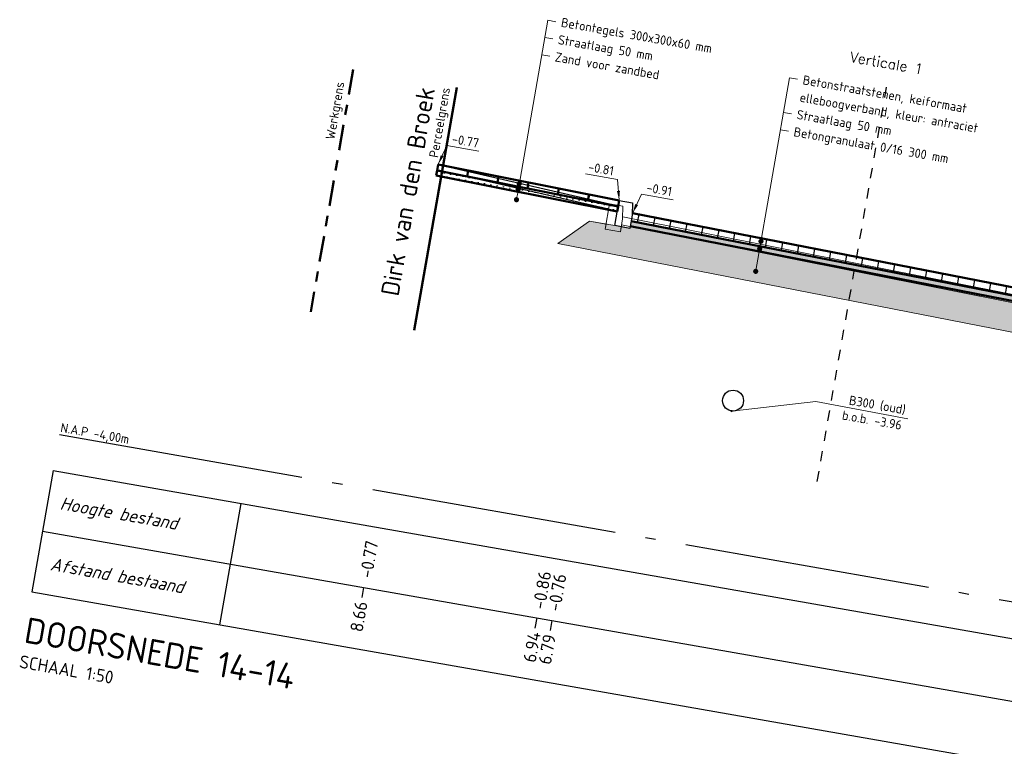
# Model space of a CAD drawing. Header units: metres. Extents: x 2514 to 227642, y 1683 to 852646.
# Tile 370 of 462: x 114330.31 to 114339.91, y 425988.49 to 425995.57. Entities that reach past the tile are written whole.
import ezdxf
from ezdxf.enums import TextEntityAlignment as Align

# ---------------------------------------------------------------- set-up
doc = ezdxf.new("R2010")
doc.units = ezdxf.units.M
for name, pattern in [('AL-NAP_LIJN', [15.25, 12, -1.5, 0.25, -1.5]), ('DASHED', [0.75, 0.5, -0.25]), ('XX-CENTER', [8, 5, -1, 1, -1])]:
    doc.linetypes.add(name, pattern=pattern)
doc.layers.get('Defpoints').update_dxf_attribs({"color": 244, "lineweight": 35})
for name, color, linetype, lineweight in [('B-WE-OG-BEBOUWING_STRAATNAAM-T35', 2, 'Continuous', 35), ('B-WE-VH-KANTOPSLUITING_TROTTOIRBAND-SD', 210, 'Continuous', 25), ('B-WE-VH-VERHARDING_BETONSTRAATSTEEN-GD', 252, 'Continuous', 25), ('B-WE-VH-VERHARDING_TEGEL-GD', 252, 'Continuous', 25), ('N-WE-GW-GROND_ZAND-AD-50', 7, 'Continuous', 18), ('N-WE-GW-GROND_ZAND_FUNDERINGSZAND-GD', 7, 'Continuous', 50), ('N-WE-GW-GROND_ZAND_ONTGRAVEN-GD', 251, 'Continuous', 18), ('N-WE-IE-MEUBILAIR_WEGMEUBILAIR_LICHTMAST-S', 7, 'Continuous', 25), ('N-WE-KG-GRENS_PERCEEL-GD', 150, 'Continuous', 50), ('N-WE-KG-GRENS_WERK-GD', 7, 'XX-CENTER', 50), ('N-WE-OG-BEBOUWING-GD', 7, 'Continuous', 35), ('N-WE-VH-ELEMENTENVERHARDING-AD', 8, 'Continuous', 25), ('N-WE-VH-KANTOPSLUITING_TROTTOIRBAND-SD', 210, 'Continuous', 25), ('N-WE-VH-M', 7, 'Continuous', 18), ('N-WE-VH-NAP-T18', 1, 'Continuous', 18), ('N-WE-VH-T18', 10, 'Continuous', 18), ('N-WE-VH-VERHARDING_BETONSTRAATSTEEN-GD', 252, 'Continuous', 50), ('N-WE-VH-VERHARDING_FUNDERING-AD-50', 252, 'Continuous', 18), ('N-WE-VH-VERHARDING_FUNDERING-O', 7, 'Continuous', 18), ('N-WE-VH-VERHARDING_TEGEL-GD', 252, 'Continuous', 50), ('X-XX-AL-NAP-GD', 7, 'AL-NAP_LIJN', 25), ('X-XX-AL-NAP-T18', 10, 'Continuous', 18), ('X-XX-AL-PROFIELBALK-G', 7, 'Continuous', 25), ('X-XX-AL-PROFIELBALK-T25', 7, 'Continuous', 25), ('X-XX-AL-VERWIJZING-T18', 10, 'Continuous', 18), ('X-XX-AL-VERWIJZING_DOORSNEDE-T25', 7, 'Continuous', 25), ('X-XX-AL-VERWIJZING_DOORSNEDE-T50', 130, 'Continuous', 50)]:
    doc.layers.add(name, color=color, linetype=linetype, lineweight=lineweight)
doc.layers.add('X-XX-AL-HULPLIJN-G', color=6, linetype='Continuous', lineweight=18, plot=False)
doc.styles.add('NLCS-ISO-M50-T18', font='NLCS-ISO.ttf', dxfattribs={"height": 0.09000000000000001})
doc.styles.add('NLCS-ISO-M50-T18_CURSIEF', font='NLCS-ISO.ttf', dxfattribs={"oblique": 15, "height": 0.09000000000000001})
doc.styles.add('NLCS-ISO-M50-T25', font='NLCS-ISO.ttf', dxfattribs={"height": 0.125})
doc.styles.add('NLCS-ISO-M50-T25_CURSIEF', font='NLCS-ISO.ttf', dxfattribs={"oblique": 15, "height": 0.125})
doc.styles.add('NLCS-ISO-M50-T35', font='NLCS-ISO.ttf', dxfattribs={"height": 0.175})
doc.styles.add('NLCS-ISO-M50-T50', font='NLCS-ISO.ttf', dxfattribs={"height": 0.25})
doc.styles.get("Standard").update_dxf_attribs({"font": 'romans'})
doc.dimstyles.new('NLCS-M50-T18-PIJL_L2_H1', dxfattribs={"dimscale": 0.05, "dimtxt": 2.5, "dimasz": 1.8, "dimexe": 2, "dimexo": 2, "dimgap": 0.7, "dimtad": 1, "dimzin": 0, "dimdsep": 46, "dimtxsty": 'NLCS-ISO-M50-T18', "dimcen": 0, "dimdle": 2, "dimclrd": 256, "dimclre": 256, "dimclrt": 1, "dimadec": 1, "dimazin": 0, "dimtfac": 1, "dimtdec": 3, "dimtofl": 0, "dimtmove": 0, "dimatfit": 3, "dimfxl": 2, "dimfxlon": 1, "dimtfillclr": 256, "dimtolj": 1, "dimtzin": 0, "dimlwd": -1, "dimlwe": -1, "dimarcsym": 0})
doc.dimstyles.new('NLCS-M50-T18_CURSIEF-PIJL_A_L2_H1', dxfattribs={"dimscale": 0.05, "dimtxt": 2.5, "dimasz": 1.8, "dimexe": 2, "dimexo": 2, "dimgap": 0.7, "dimtad": 1, "dimzin": 0, "dimdsep": 46, "dimtxsty": 'NLCS-ISO-M50-T18_CURSIEF', "dimcen": 2.5, "dimdle": 2, "dimclrd": 256, "dimclre": 256, "dimclrt": 10, "dimadec": 1, "dimazin": 0, "dimtfac": 1, "dimtdec": 3, "dimtofl": 0, "dimtmove": 0, "dimatfit": 3, "dimfxl": 2, "dimtfillclr": 256, "dimtolj": 1, "dimtzin": 0, "dimlwd": -1, "dimlwe": -1, "dimarcsym": 0})
pattern_1 = [(350.0500476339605, (-0.140900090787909, 4.929081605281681), (0.03617959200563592, 0.02538034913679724), [0, -0.06249999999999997])]

# ---------------------------------------------------------------- blocks, each defined once
blk = doc.blocks.new('_Dot')
at = {"color": 0, "linetype": 'ByBlock', "lineweight": -2}
blk.add_line((-0.5, 0), (-1, 0), dxfattribs=at)
at = {"color": 0, "linetype": 'ByBlock', "const_width": 0.5}
blk.add_lwpolyline([(-0.25, 0, 1), (0.25, 0, 1)], format="xyb", close=True, dxfattribs=at)
blk = doc.blocks.new('*D959')
at = {"layer": 'Defpoints', "color": 0, "transparency": 16777216}
for p in [(114336.7474992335, 425996.3187913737), (114341.4270171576, 425995.4978800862), (114341.4270171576, 425995.4978800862)]:
    blk.add_point(p, dxfattribs=at)
at = {"layer": 'N-WE-VH-M', "transparency": 16777216}
for p, q in [((114336.7474992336, 425996.3187913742), (114336.7647780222, 425996.41728728)), ((114336.8361455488, 425996.3032404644), (114341.3383708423, 425995.513430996)), ((114341.4270171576, 425995.4978800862), (114341.4442959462, 425995.5963759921))]:
    blk.add_line(p, q, dxfattribs=at)
for points in [[(114336.8387373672, 425996.3180148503), (114336.8335537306, 425996.2884660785), (114336.7474992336, 425996.3187913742)], [(114341.3409626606, 425995.5282053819), (114341.3357790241, 425995.4986566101), (114341.4270171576, 425995.4978800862)]]:
    blk.add_solid(points, dxfattribs=at)
at = {"layer": 'N-WE-VH-M', "color": 1, "transparency": 16777216, "insert": (114339.1010812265, 425995.9871324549), "char_height": 0.09000000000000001, "attachment_point": 5, "rotation": 350.05004763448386, "style": 'NLCS-ISO-M50-T18'}
blk.add_mtext('\\A1;4.75', dxfattribs=at)

msp = doc.modelspace()

# ---------------------------------------------------------------- hatches: boundary and pattern name
at = {"layer": 'N-WE-GW-GROND_ZAND-AD-50', "ltscale": 0.2}
h = msp.add_hatch(dxfattribs=at)
h.set_pattern_fill('AGW-GROND_ZAND_CUNETZAND-SO', color=1, scale=0.04999999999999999, angle=-5.232918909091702e-10, pattern_type=2)
h.set_pattern_definition(pattern_1)
h.paths.add_polyline_path([(114334.4290074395, 425994.0920655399), (114334.4203659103, 425994.0428054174), (114336.1362730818, 425993.7023130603), (114336.144914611, 425993.7515731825)])
h = msp.add_hatch(dxfattribs=at)
h.set_pattern_fill('AGW-GROND_ZAND_CUNETZAND-SO', color=1, scale=0.04999999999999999, angle=-5.232918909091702e-10, pattern_type=2)
h.set_pattern_definition(pattern_1)
h.paths.add_polyline_path([(114340.9370017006, 425992.6976830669), (114336.2718031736, 425993.6074996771), (114336.2631107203, 425993.5582529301), (114340.9290952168, 425992.6482830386, -0.02444291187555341), (114344.9636253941, 425991.9405183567), (114349.5611350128, 425991.2254302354), (114349.569774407, 425991.2746781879), (114344.972995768, 425991.9896620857, 0.02442262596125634)])
at = {"layer": 'N-WE-VH-ELEMENTENVERHARDING-AD'}
h = msp.add_hatch(dxfattribs=at)
h.set_pattern_fill('ANSI31', color=1, scale=0.04999999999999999, angle=44.99999999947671)
h.set_pattern_definition([(80.05004763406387, (-0.140900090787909, 4.929081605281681), (-0.1563622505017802, 0.02743007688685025), [])])
h.paths.add_polyline_path([(114344.9729957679, 425991.9896620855), (114349.569774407, 425991.2746781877), (114349.5835974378, 425991.3534749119), (114344.9879862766, 425992.0682923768, 0.02439024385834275), (114340.949654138, 425992.7767227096), (114336.2856871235, 425993.6862803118), (114336.2718031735, 425993.6074996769), (114340.9370017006, 425992.6976830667, -0.02442262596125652)])
at = {"layer": 'N-WE-VH-VERHARDING_FUNDERING-AD-50', "lineweight": 5, "ltscale": 0.2}
h = msp.add_hatch(dxfattribs=at)
h.set_pattern_fill('AVH-FUNDERING_02-SO', color=256, scale=0.25, pattern_type=2)
h.set_pattern_definition([(0, (0, 0), (0.25, 0.25), [0.03125, -0.21875]), (90, (0, 0), (-0.25, 0.25), [0.03125, -0.21875]), (135, (0.03125, 0), (-0.2499999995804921, 1.387778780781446e-17), [0.044194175, -0.309359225]), (0, (0.03125, 0.140625), (0.25, 0.25), [0.03125, -0.21875]), (45, (0.046875, 0.125), (0, 0.2499999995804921), [0.022097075, -0.3314563]), (135, (0.046875, 0.125), (-0.2499999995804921, 1.387778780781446e-17), [0.022097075, -0.3314563]), (0, (0.125, 0.203125), (0.25, 0.25), [0.044194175, -0.205805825]), (45, (0.125, 0.203125), (0, 0.2499999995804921), [0.03125, -0.3223034]), (135, (0.169194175, 0.203125), (-0.2499999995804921, 1.387778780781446e-17), [0.03125, -0.3223034]), (90, (0.171875, 0.0625), (-0.25, 0.25), [0.03125, -0.21875]), (45, (0.171875, 0.0625), (0, 0.2499999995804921), [0.022097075, -0.3314563]), (135, (0.1875, 0.078125), (-0.2499999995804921, 1.387778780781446e-17), [0.022097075, -0.3314563]), (0, (0.03125, 0.0625), (0.25, 0.25), [0.015625, -0.209375]), (0, (0.21875, 0.125), (0.25, 0.25), [0.015625, -0.209375]), (90, (0.140625, 0.15625), (-0.25, 0.25), [0.015625, -0.209375]), (135, (0.171875, 0.015625), (-0.2499999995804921, 1.387778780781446e-17), [0.022097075, -0.3314563]), (135, (0.0625, 0.1875), (-0.2499999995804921, 1.387778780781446e-17), [0.022097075, -0.3314563]), (45, (0.1171875, 0.08203125), (0, 0.2499999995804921), [0.022097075, -0.3314563]), (90, (0.0859375, 0.03125), (-0.25, 0.25), [0.00390625, -0.24609375]), (90, (0.09765625, 0.13671875), (-0.25, 0.25), [0.00390625, -0.24609375]), (90, (0.21484375, 0.1796875), (-0.25, 0.25), [0.00390625, -0.24609375]), (90, (0.21875, 0.046875), (-0.25, 0.25), [0.00390625, -0.24609375])])
edge = h.paths.add_edge_path()
edge.add_line((114349.9516628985, 425991.1366158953), (114349.7054231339, 425991.1798128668))
edge.add_line((114349.7054231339, 425991.1798128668), (114349.5576792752, 425991.2057310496))
edge.add_line((114349.5576792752, 425991.2057310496), (114349.5697744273, 425991.2746781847))
edge.add_line((114349.5697744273, 425991.2746781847), (114344.972995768, 425991.9896620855))
edge.add_arc((114335.7117289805, 425951.054227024), 41.97000007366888, 77.25196594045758, 82.84810705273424)
edge.add_line((114340.9370017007, 425992.6976830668), (114336.2718031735, 425993.607499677))
edge.add_line((114336.2718031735, 425993.607499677), (114336.2596075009, 425993.5384055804))
edge.add_line((114336.2596075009, 425993.5384055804), (114336.1118909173, 425993.5644787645))
edge.add_line((114336.1118909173, 425993.5644787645), (114335.8656511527, 425993.607675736))
edge.add_line((114335.8656511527, 425993.607675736), (114335.5560568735, 425993.3904922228))
edge.add_line((114335.5560568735, 425993.3904922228), (114340.8816772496, 425992.3518787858))
edge.add_arc((114335.7117289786, 425951.0542270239), 41.62000007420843, 77.23556550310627, 82.86440827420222, ccw=False)
edge.add_line((114344.9073827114, 425991.6456591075), (114350.0255350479, 425990.8495911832))
edge.add_line((114350.0255350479, 425990.8495911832), (114350.1109697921, 425990.9095245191))
edge.add_line((114350.1109697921, 425990.9095245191), (114349.9516628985, 425991.1366158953))

# ---------------------------------------------------------------- linework, layer by layer
at = {"layer": 'B-WE-VH-KANTOPSLUITING_TROTTOIRBAND-SD', "color": 251, "lineweight": 5, "flags": 128}
msp.add_lwpolyline([(114336.1885626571, 425993.6322495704), (114336.1661002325, 425993.5042048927), (114336.0183563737, 425993.5301230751), (114336.0615533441, 425993.7763628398), (114336.1895980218, 425993.7539004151)], close=True, dxfattribs=at)
at = {"layer": 'B-WE-VH-VERHARDING_BETONSTRAATSTEEN-GD', "color": 251, "lineweight": 5, "ltscale": 0.2, "flags": 128}
for points in [[(114349.491242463, 425991.3290655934), (114344.8723147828, 425992.0073625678), (114342.8876149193, 425992.4976693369), (114340.8562501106, 425992.7220393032), (114336.1920184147, 425993.6519487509)], [(114349.4796189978, 425991.2499145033), (114344.8568738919, 425991.9287720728), (114342.8735689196, 425992.4187342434), (114340.8440147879, 425992.6429042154), (114336.1763766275, 425993.5734928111)]]:
    msp.add_lwpolyline(points, dxfattribs=at)
at = {"layer": 'B-WE-VH-VERHARDING_TEGEL-GD', "color": 251, "ltscale": 0.2, "flags": 128}
for points in [[(114334.3789563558, 425994.1122156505), (114336.0503415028, 425993.7276361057)], [(114334.3901681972, 425994.1609423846), (114336.0615533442, 425993.7763628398)]]:
    msp.add_lwpolyline(points, dxfattribs=at)
at = {"layer": 'N-WE-GW-GROND_ZAND_FUNDERINGSZAND-GD', "color": 1, "ltscale": 0.2, "flags": 128}
for points in [[(114334.3797983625, 425994.1018302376), (114334.3711568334, 425994.0525701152)], [(114334.3711568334, 425994.052570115), (114336.1362730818, 425993.7023130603)], [(114336.144914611, 425993.7515731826), (114336.1362730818, 425993.7023130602)]]:
    msp.add_lwpolyline(points, dxfattribs=at)
msp.add_lwpolyline([(114349.5611350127, 425991.2254302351), (114344.9636253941, 425991.9405183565, 0.02444291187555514), (114340.9290952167, 425992.6482830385), (114336.2631107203, 425993.5582529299)], format="xyb", dxfattribs=at)
at = {"layer": 'N-WE-GW-GROND_ZAND_ONTGRAVEN-GD', "ltscale": 0.2, "flags": 128}
msp.add_lwpolyline([(114341.5748269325, 425992.5621839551), (114340.8440147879, 425992.6429042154), (114336.2627607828, 425993.5562703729), (114336.2596075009, 425993.5384055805), (114336.1747281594, 425993.5533874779), (114336.1661002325, 425993.5042048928), (114336.0183563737, 425993.5301230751), (114336.0269958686, 425993.5793716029), (114335.8656511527, 425993.6076757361), (114335.5560568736, 425993.3904922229), (114340.8816772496, 425992.3518787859, -0.024565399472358), (114344.9073827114, 425991.6456591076), (114350.0255350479, 425990.8495911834), (114350.1109697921, 425990.9095245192), (114349.9516628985, 425991.1366158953), (114349.6199796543, 425991.1948019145), (114349.6130681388, 425991.1554035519), (114349.4653242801, 425991.1813217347), (114349.4754013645, 425991.2387650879), (114348.120570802, 425991.4494929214), (114344.856873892, 425991.9287720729), (114342.8735689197, 425992.4187342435)], format="xyb", close=True, dxfattribs=at)
at = {"layer": 'N-WE-IE-MEUBILAIR_WEGMEUBILAIR_LICHTMAST-S', "linetype": 'DASHED', "ltscale": 0.2}
msp.add_line((114338.0855215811, 425991.0725047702), (114338.7702161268, 425994.9609825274), dxfattribs=at)
at = {"layer": 'N-WE-IE-MEUBILAIR_WEGMEUBILAIR_LICHTMAST-S', "color": 8, "ltscale": 0.2}
msp.add_circle((114337.264811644, 425991.859531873), 0.1019659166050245, dxfattribs=at)
at = {"layer": 'N-WE-KG-GRENS_PERCEEL-GD', "ltscale": 0.05, "flags": 128}
msp.add_lwpolyline([(114334.5726166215, 425994.9106944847), (114334.1579256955, 425992.5467927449)], dxfattribs=at)
at = {"layer": 'N-WE-KG-GRENS_WERK-GD', "ltscale": 0.05, "flags": 128}
msp.add_lwpolyline([(114333.5632545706, 425995.0877633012), (114333.1485636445, 425992.7238615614)], dxfattribs=at)
at = {"layer": 'N-WE-OG-BEBOUWING-GD', "ltscale": 0.2, "flags": 128}
msp.add_lwpolyline([(114334.5726166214, 425994.9106944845), (114334.1579256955, 425992.5467927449)], dxfattribs=at)
at = {"layer": 'N-WE-VH-KANTOPSLUITING_TROTTOIRBAND-SD', "color": 1, "flags": 128}
msp.add_lwpolyline([(114336.2822042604, 425993.6664266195), (114336.2596075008, 425993.5384055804), (114336.1118909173, 425993.5644787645), (114336.1553462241, 425993.8106730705), (114336.2833672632, 425993.7880763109)], close=True, dxfattribs=at)
at = {"layer": 'N-WE-VH-M'}
for p, q in [((114335.1623656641, 425993.8666841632), (114335.4604364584, 425995.5658051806)), ((114335.4604364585, 425995.5658051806), (114335.5375518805, 425995.5522770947)), ((114335.4308897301, 425995.3973771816), (114335.5080051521, 425995.3838490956)), ((114335.4013430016, 425995.2289491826), (114335.4784584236, 425995.2154210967)), ((114337.4834699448, 425993.1069715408), (114337.8163980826, 425995.0047931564)), ((114337.8163980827, 425995.0047931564), (114337.8935135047, 425994.9912650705)), ((114337.7573046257, 425994.6679371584), (114337.8344200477, 425994.6544090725)), ((114337.7277578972, 425994.4995091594), (114337.8048733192, 425994.4859810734))]:
    msp.add_line(p, q, dxfattribs=at)
at = {"layer": 'N-WE-VH-VERHARDING_BETONSTRAATSTEEN-GD', "color": 1, "ltscale": 0.2, "flags": 128}
for points in [[(114349.5835974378, 425991.3534749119), (114344.9879862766, 425992.0682923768, 0.02439024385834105), (114340.949654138, 425992.7767227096), (114336.2856871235, 425993.6862803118)], [(114349.569774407, 425991.2746781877), (114344.9729957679, 425991.9896620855, 0.02442262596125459), (114340.9370017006, 425992.6976830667), (114336.2718031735, 425993.6074996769)]]:
    msp.add_lwpolyline(points, format="xyb", dxfattribs=at)
at = {"layer": 'N-WE-VH-VERHARDING_FUNDERING-O', "color": 1, "lineweight": 5, "ltscale": 0.2, "flags": 128}
msp.add_lwpolyline([(114349.9516628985, 425991.1366158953), (114349.5576792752, 425991.2057310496), (114349.5611350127, 425991.2254302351), (114344.9636253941, 425991.9405183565, 0.02444291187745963), (114340.9290952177, 425992.6482830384), (114336.2631107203, 425993.5582529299), (114336.2596075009, 425993.5384055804), (114336.1118909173, 425993.5644787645), (114335.8656511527, 425993.607675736), (114335.5560568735, 425993.3904922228), (114340.8816772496, 425992.3518787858, -0.02456539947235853), (114344.9073827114, 425991.6456591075), (114350.0255350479, 425990.8495911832), (114350.1109697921, 425990.9095245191)], format="xyb", close=True, dxfattribs=at)
at = {"layer": 'N-WE-VH-VERHARDING_TEGEL-GD', "color": 1, "ltscale": 0.2, "flags": 128}
for points in [[(114334.3901681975, 425994.1609423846), (114334.3797983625, 425994.1018302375)], [(114334.3797983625, 425994.1018302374), (114336.1449146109, 425993.7515731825)], [(114334.3901681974, 425994.1609423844), (114336.1553462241, 425993.8106730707)], [(114334.6842321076, 425994.1025904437), (114334.6738648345, 425994.0434929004)], [(114334.9784946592, 425994.0441990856), (114334.9681273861, 425993.9851015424)], [(114335.2725585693, 425993.985847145), (114335.2621912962, 425993.9267496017)], [(114335.5668211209, 425993.9274557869), (114335.5564538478, 425993.8683582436)], [(114335.8610836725, 425993.8690644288), (114335.8507163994, 425993.8099668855)], [(114336.1553462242, 425993.8106730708), (114336.144914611, 425993.7515731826)]]:
    msp.add_lwpolyline(points, dxfattribs=at)
at = {"layer": 'X-XX-AL-HULPLIJN-G', "color": 1, "ltscale": 0.2, "flags": 128}
msp.add_lwpolyline([(114336.1118909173, 425993.5644787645), (114335.8656511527, 425993.607675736), (114335.5560568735, 425993.3904922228), (114340.8816772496, 425992.3518787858, -0.02456539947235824), (114344.9073827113, 425991.6456591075), (114350.0255350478, 425990.8495911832), (114350.3380527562, 425991.0688255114), (114350.5842925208, 425991.02562854)], format="xyb", dxfattribs=at)
at = {"layer": 'X-XX-AL-NAP-GD', "ltscale": 0.2, "flags": 128}
msp.add_lwpolyline([(114330.6991507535, 425991.5291204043), (114363.2027996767, 425985.8271201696)], dxfattribs=at)
at = {"layer": 'X-XX-AL-PROFIELBALK-G'}
for p, q in [((114330.6376708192, 425991.1786605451), (114330.5339980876, 425990.5876851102)), ((114332.2628277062, 425989.6752402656), (114332.4701731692, 425990.8571911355)), ((114330.5339980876, 425990.5876851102), (114330.4303253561, 425989.9967096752)), ((114333.6496318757, 425989.9395934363), (114333.6669106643, 425990.0380893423)), ((114335.3365679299, 425989.6436602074), (114335.3538467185, 425989.7421561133)), ((114335.4843117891, 425989.6177420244), (114335.5015905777, 425989.7162379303))]:
    msp.add_line(p, q, dxfattribs=at)
at = {"layer": 'X-XX-AL-PROFIELBALK-G', "ltscale": 0.05}
for p, q in [((114330.6376708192, 425991.1786605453), (114363.1413197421, 425985.4766603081)), ((114330.5339980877, 425990.5876851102), (114363.0376470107, 425984.8856848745)), ((114330.4303253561, 425989.9967096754), (114362.9339742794, 425984.2947094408))]:
    msp.add_line(p, q, dxfattribs=at)

# ---------------------------------------------------------------- block references
at = {"layer": 'N-WE-VH-M', "xscale": 0.04999999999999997, "yscale": 0.04999999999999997, "zscale": 0.04999999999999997, "rotation": 260.0500476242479}
for p in [(114335.1810222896, 425993.9730342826), (114335.1719017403, 425993.9210435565), (114335.1537262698, 425993.8174362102), (114337.5369839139, 425993.4120222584), (114337.5241580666, 425993.3389098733), (114337.4856297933, 425993.1192835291)]:
    msp.add_blockref('_Dot', p, dxfattribs=at)

# ---------------------------------------------------------------- texts
at = {"layer": 'B-WE-OG-BEBOUWING_STRAATNAAM-T35', "style": 'NLCS-ISO-M50-T35'}
msp.add_text('Dirk van den Broek', height=0.175, rotation=80.0000000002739, dxfattribs=at).set_placement((114334.0953882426, 425993.8975918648), align=Align.MIDDLE)
at = {"layer": 'N-WE-IE-MEUBILAIR_WEGMEUBILAIR_LICHTMAST-S', "ltscale": 0.2, "insert": (114338.4165771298, 425995.2604110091), "char_height": 0.1, "attachment_point": 1, "rotation": 350.0135621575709}
msp.add_mtext_dynamic_manual_height_columns('Verticale 1', width=0.9406634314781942, gutter_width=12.5, heights=[0.1682124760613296], dxfattribs=at)
at = {"layer": 'N-WE-VH-NAP-T18', "style": 'NLCS-ISO-M50-T18'}
for s, height, rotation, p in [('-0.77', 0.08999999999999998, 350.0500476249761, (114334.5200051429, 425994.3685314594)), ('-0.81', 0.08999999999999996, 349.9298154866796, (114335.8474441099, 425994.0958047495)), ('-0.91', 0.08999999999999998, 350.0500476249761, (114336.4155240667, 425993.8938693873)), ('B300 (oud)', 0.08999999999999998, 350.0500476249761, (114338.3893887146, 425991.8215406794)), ('b.o.b. -3.96', 0.08999999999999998, 350.0500476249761, (114338.3217323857, 425991.6760943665))]:
    msp.add_text(s, height=height, rotation=rotation, dxfattribs=at).set_placement(p)
at = {"layer": 'N-WE-VH-T18', "style": 'NLCS-ISO-M50-T18'}
for s, p in [('Betontegels 300x300x60 mm', (114335.582409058, 425995.5034709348)), ('Straatlaag 50 mm', (114335.5528623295, 425995.3350429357)), ('Zand voor zandbed', (114335.5233156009, 425995.1666149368)), ('Betonstraatstenen, keiformaat', (114337.9383706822, 425994.9424589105)), ('elleboogverband, kleur: antraciet', (114337.9088239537, 425994.7740309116)), ('Straatlaag 50 mm', (114337.8792772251, 425994.6056029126)), ('Betongranulaat 0/16 300 mm', (114337.8497304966, 425994.4371749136))]:
    msp.add_text(s, height=0.08999999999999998, rotation=350.0500476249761, dxfattribs=at).set_placement(p)
at = {"layer": 'X-XX-AL-NAP-T18', "ltscale": 0.2, "style": 'NLCS-ISO-M50-T18'}
msp.add_text('N.A.P -4,00m', height=0.08999999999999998, rotation=350.050047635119, dxfattribs=at).set_placement((114330.7036005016, 425991.5544857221))
at = {"layer": 'X-XX-AL-PROFIELBALK-T25', "style": 'NLCS-ISO-M50-T25_CURSIEF', "oblique": 15}
for s, p in [('Hoogte bestand', (114331.279951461, 425990.7614063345)), ('Afstand bestaand', (114331.262462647, 425990.1553119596))]:
    msp.add_text(s, height=0.125, rotation=350.050047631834, dxfattribs=at).set_placement(p, align=Align.MIDDLE_CENTER)
at = {"layer": 'X-XX-AL-PROFIELBALK-T25', "style": 'NLCS-ISO-M50-T25'}
for s, p in [('-0.77', (114333.7467098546, 425990.4929761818)), ('-0.86', (114335.4336459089, 425990.1970429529)), ('-0.76', (114335.5813897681, 425990.1711247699)), ('8.66', (114333.6430371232, 425989.9020007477)), ('6.94', (114335.3299731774, 425989.6060675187)), ('6.79', (114335.4777170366, 425989.5801493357))]:
    msp.add_text(s, height=0.125, rotation=80.05004763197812, dxfattribs=at).set_placement(p, align=Align.MIDDLE_RIGHT)
at = {"layer": 'X-XX-AL-VERWIJZING-T18', "ltscale": 0.2, "style": 'NLCS-ISO-M50-T18'}
for s, p in [('Werkgrens', (114333.3793666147, 425994.3983556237)), ('Perceelgrens', (114334.3887286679, 425994.2212868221))]:
    msp.add_text(s, height=0.08999999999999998, rotation=80.05004763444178, dxfattribs=at).set_placement(p)
at = {"layer": 'X-XX-AL-VERWIJZING_DOORSNEDE-T25', "style": 'NLCS-ISO-M50-T25'}
msp.add_text('SCHAAL 1:50', height=0.125, rotation=350.050047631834, dxfattribs=at).set_placement((114330.3007344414, 425989.2579903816))
at = {"layer": 'X-XX-AL-VERWIJZING_DOORSNEDE-T50', "style": 'NLCS-ISO-M50-T50'}
msp.add_text('DOORSNEDE 14-14', height=0.2499999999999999, rotation=350.050047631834, dxfattribs=at).set_placement((114330.3439314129, 425989.5042301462))

# ---------------------------------------------------------------- dimensions: what is measured, and where the dimension line sits
at = {"layer": 'N-WE-VH-M'}
dim = msp.add_linear_dim(base=(114341.4270171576, 425995.4978800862), p1=(114336.7474992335, 425996.3187913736), p2=(114341.4270171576, 425995.4978800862), angle=350.050047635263, dimstyle='NLCS-M50-T18-PIJL_L2_H1', override={"dimclrt": 1}, dxfattribs=at)
dim.commit()
dim.dimension.update_dxf_attribs({"geometry": '*D959', "text_midpoint": (114339.1010812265, 425995.9871324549)})

# ---------------------------------------------------------------- leaders
for points, override in [([(114334.3912839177, 425994.1633405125), (114334.476441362, 425994.3463784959), (114334.7863432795, 425994.292013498)], {"dimgap": 0.7, "dimtad": 0}), ([(114336.1551189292, 425993.8133082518), (114336.137770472, 425994.0144393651), (114335.8279833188, 425994.0694545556)], {"dimgap": 0.7, "dimtad": 0}), ([(114336.2868028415, 425993.6886784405), (114336.3719602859, 425993.8717164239), (114336.6818622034, 425993.8173514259)], {"dimgap": 0.7, "dimtad": 0}), ([(114337.2502146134, 425991.7579834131), (114338.0700640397, 425991.851249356), (114338.9690865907, 425991.6830359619)], {"dimgap": 0.7, "dimtad": 0, "dimldrblk": 'DotSmall'})]:
    msp.add_leader(points, dimstyle='NLCS-M50-T18_CURSIEF-PIJL_A_L2_H1', override=override, dxfattribs=at)

doc.saveas('drawing.dxf')
